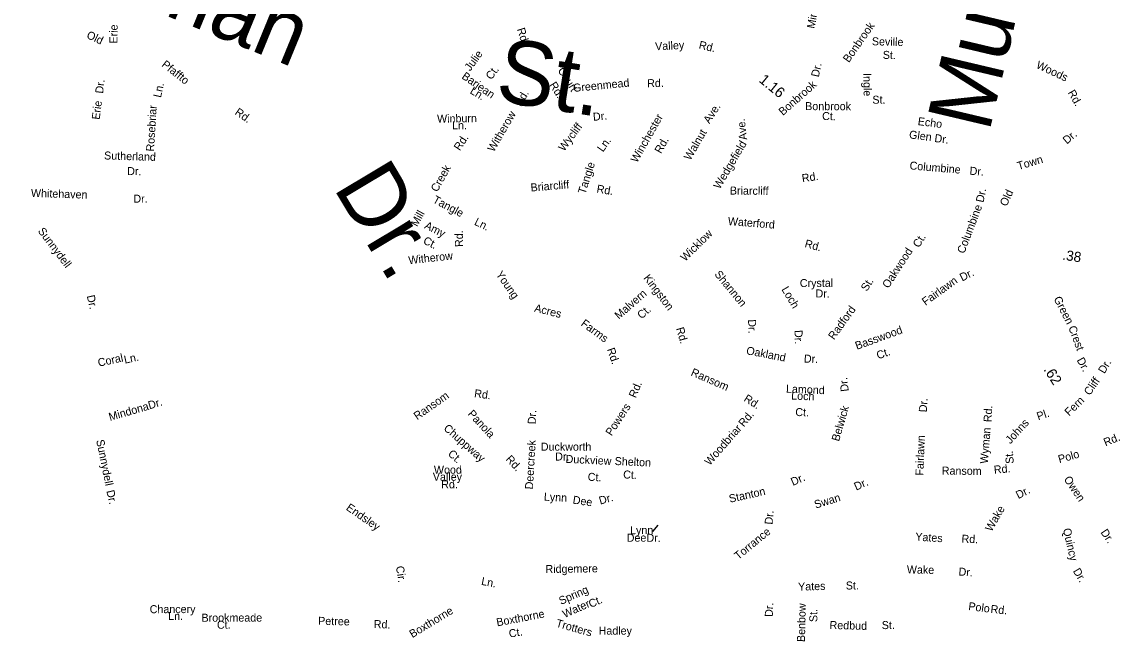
# Model space of a CAD drawing. Extents: x 1553981 to 1780076, y 812965 to 996873.
# Drawn here: x 1630129 to 1631758, y 849777 to 850680 of the extents above; entities that cross this region are included whole.
import ezdxf

# ---------------------------------------------------------------- set-up
doc = ezdxf.new("R2010")
doc.units = 0
for name, color, linetype in [('Exist Road Non-System Type 51 Label', 7, 'Continuous'), ('Exist Road Primary NC Service Mileage Hundredths English Label', 7, 'Continuous'), ('Exist Road Secondary Mileage Hundredths English Label', 7, 'Continuous')]:
    doc.layers.add(name, color=color, linetype=linetype)

msp = doc.modelspace()

# ---------------------------------------------------------------- linework, layer by layer
at = {"layer": 'Exist Road Non-System Type 51 Label'}
msp.add_lwpolyline([(1631072.3, 849932.7), (1631064.3, 849923.2)], dxfattribs=at)

# ---------------------------------------------------------------- texts
for s, height, rotation, p in [('Mulberry', 95, 76.7191, (1631563.8, 850514.8)), ('Shuman', 95, 337.6904, (1630092.9, 850791.6)), ('Minart', 11.88, 79.3307, (1631304.7, 850669.4)), ('Erie', 11.88, 89.0951, (1630270.1, 850647.8)), ('Rd.', 11.88, 287.5444, (1630863, 850669.2)), ('Bonbrook', 11.88, 55.0093, (1631355.6, 850618.7)), ('Old', 11.88, 334.8054, (1630223.3, 850656.6)), ('St.', 95, 351.0336, (1630829.1, 850563.3)), ('Seville', 11.88, 358.6242, (1631389.7, 850645.3)), ('Julie', 11.87, 53.7002, (1630793.7, 850606.1)), ('Valley', 11.88, 2.729, (1631068.4, 850637.8)), ('Rd.', 11.87, 346.7199, (1631132.2, 850640.6)), ('St.', 11.88, 358.6242, (1631405.9, 850625.2)), ('Pfaffto', 11.88, 321.6891, (1630334.8, 850614.8)), ('Woods', 11.87, 334.8888, (1631632.6, 850612.1)), ('Barjean', 11.88, 325.2797, (1630780.1, 850596.8)), ('Ct.', 11.87, 53.7002, (1630825.1, 850593.2)), ('Court', 11.88, 302.5555, (1630923.1, 850608)), ('Dr.', 11.88, 77.449, (1631310.9, 850597.3)), ('Dr.', 11.87, 83.126, (1630248.8, 850573.1)), ('Rd.', 11.88, 302.5555, (1630910.6, 850586.4)), ('Greenmead', 11.88, 5.5353, (1630946.9, 850576)), ('Rd.', 11.87, 1.2617, (1631056.4, 850583)), ('Bonbrook', 11.88, 41.4162, (1631257.8, 850540.2)), ('Ingle', 11.87, 270.6003, (1631377.2, 850603.9)), ('Ln.', 11.87, 77.3961, (1630334.7, 850566.8)), ('Ln.', 11.88, 328.8233, (1630792.3, 850574.6)), ('Rd.', 11.88, 58.9411, (1630868.8, 850553.4)), ('Rd.', 11.88, 299.8235, (1631680.1, 850575)), ('Erie', 11.88, 82.5442, (1630243.7, 850534.3)), ('Rosebriar', 11.87, 86.6141, (1630324.5, 850487.3)), ('Ave.', 11.88, 57.1464, (1631148.7, 850528)), ('Bonbrook', 11.88, 359.8365, (1631290.8, 850549)), ('St.', 11.87, 0.6003, (1631390.6, 850558.5)), ('Rd.', 11.88, 324.9061, (1630443.4, 850543.5)), ('Winburn', 11.87, 0.7576, (1630744.6, 850530.4)), ('Witherow', 11.88, 59.9419, (1630828.8, 850486)), ('Dr.', 11.88, 5.3535, (1630976.4, 850533.1)), ('Winchester', 11.88, 60.5281, (1631041.3, 850470)), ('Ct.', 11.88, 358.8944, (1631315.9, 850534.4)), ('Ln.', 11.88, 359.5045, (1630766.7, 850520.6)), ('Wycliff', 11.88, 53.4331, (1630933, 850486.9)), ('Ave.', 11.88, 96.7613, (1631204.8, 850505.3)), ('Echo', 11.88, 352.7195, (1631457.4, 850526.9)), ('Rd.', 11.88, 56.7097, (1630778.3, 850487.8)), ('Rd.', 11.88, 60.5281, (1631076.8, 850483.6)), ('Walnut', 11.88, 59.5765, (1631120.3, 850473.5)), ('Glen', 11.88, 352.7195, (1631444.5, 850507.2)), ('Dr.', 11.88, 352.7195, (1631482.2, 850501.8)), ('Dr.', 11.88, 40.275, (1631679.2, 850497.8)), ('Ln.', 11.87, 54.4389, (1630990.7, 850485.9)), ('Wedgefield', 11.88, 59.394, (1631164, 850430.8)), ('Sutherland', 11.88, 358.3667, (1630250.3, 850475.8)), ('Dr.', 95, 300.9051, (1630589.6, 850434.5)), ('Town', 11.88, 16.2194, (1631607.4, 850460.1)), ('Dr.', 11.88, 359.5007, (1630284.6, 850452.6)), ('Creek', 11.88, 60.6897, (1630744.7, 850426.5)), ('Tangle', 11.88, 72.4912, (1630964.5, 850423.5)), ('Columbine', 11.88, 355.1151, (1631445.4, 850461.1)), ('Dr.', 11.88, 355.8702, (1631534.5, 850453.2)), ('Briarcliff', 11.88, 4.7797, (1630883.8, 850428.1)), ('Rd.', 11.87, 8.2279, (1631286.7, 850441.9)), ('Whitehaven', 11.88, 358.1368, (1630141.7, 850420.2)), ('Rd.', 11.88, 350.4517, (1630980.7, 850426.8)), ('Briarcliff', 11.87, 359.4583, (1631179.1, 850423.7)), ('Dr.', 11.88, 78.4443, (1631555.4, 850411.2)), ('Old', 11.87, 65.0257, (1631589.7, 850405.2)), ('Dr.', 11.87, 0.1643, (1630293.9, 850411.6)), ('Tangle', 11.88, 332.035, (1630737.1, 850412.4)), ('Columbine', 11.88, 69.2603, (1631526.9, 850335.1)), ('Mill', 11.88, 61.3166, (1630715.1, 850375.1)), ('Amy', 11.87, 333.4504, (1630724.8, 850373.9)), ('Ln.', 11.88, 333.9109, (1630798.8, 850379.3)), ('Waterford', 11.88, 355.482, (1631175.8, 850378.5)), ('Sunnydell', 11.87, 307.0617, (1630151.5, 850369.3)), ('Ct.', 11.87, 333.4504, (1630722.8, 850351.5)), ('Rd.', 11.88, 90.5347, (1630783, 850345.8)), ('Wicklow', 11.88, 44.4907, (1631112.7, 850323.6)), ('Ct.', 11.88, 57.6618, (1631459.6, 850343.8)), ('Rd.', 11.88, 344.8324, (1631289.3, 850345.8)), ('Oakwood', 11.87, 56.8626, (1631414.2, 850283.5)), ('Witherow', 11.88, 6.1553, (1630702.6, 850320.2)), ('Young', 11.88, 304.769, (1630831.2, 850305.1)), ('Shannon', 11.88, 309.5452, (1631155.5, 850305)), ('Kingston', 11.88, 307.1874, (1631050.2, 850299.6)), ('Crystal', 11.88, 0.3065, (1631282.9, 850286.3)), ('St.', 11.88, 57.164, (1631382.4, 850279.1)), ('Fairlawn', 11.88, 35.8115, (1631469.4, 850258.3)), ('Dr.', 11.88, 26.6359, (1631523.8, 850294.5)), ('Malvern', 11.88, 41.3691, (1631014.4, 850237.7)), ('Loch', 11.88, 300.8236, (1631255.2, 850282.9)), ('Dr.', 11.88, 359.4526, (1631306.1, 850270.9)), ('Dr.', 11.88, 283.2011, (1630224.6, 850273.1)), ('Green', 11.88, 297.3399, (1631659.2, 850268.9)), ('Acres', 11.87, 346.1737, (1630888.1, 850250)), ('Ct.', 11.88, 41.3691, (1631047.9, 850238.1)), ('Radford', 11.88, 54.3224, (1631333.6, 850207.1)), ('Farms', 11.87, 323.5846, (1630957, 850230)), ('Dr.', 11.87, 271.1713, (1631206.1, 850238.3)), ('Basswood', 11.87, 19.8964, (1631367.5, 850193.1)), ('Rd.', 11.88, 286.0523, (1631099.1, 850224.9)), ('Dr.', 11.88, 271.73, (1631275, 850222.4)), ('Crest', 11.88, 290.4191, (1631681.1, 850226.4)), ('Rd.', 11.87, 289.4307, (1630996.4, 850193.8)), ('Oakland', 11.87, 349.1101, (1631202.7, 850186.7)), ('Coral', 11.88, 12.3124, (1630242.5, 850168)), ('Ln.', 11.88, 12.3124, (1630281.3, 850172.5)), ('Dr.', 11.88, 357.5486, (1631288.7, 850174.3)), ('Ct.', 11.87, 19.8964, (1631399.2, 850178.8)), ('Dr.', 11.88, 298.7954, (1631693.4, 850177.9)), ('Ransom', 11.87, 336.4253, (1631120.2, 850155.5)), ('Dr.', 11.88, 59.3682, (1631735, 850156.8)), ('Dr.', 11.88, 97.0398, (1631355.6, 850131.8)), ('Cliff', 11.88, 55.1476, (1631713.2, 850124.5)), ('Rd.', 11.87, 352.0295, (1630799.1, 850123)), ('Rd.', 11.88, 67.1353, (1631039.4, 850120.8)), ('Lamond', 11.88, 357.654, (1631262.2, 850129.6)), ('Loch', 11.88, 357.654, (1631269.9, 850119.4)), ('Dr.', 11.88, 16.7933, (1630317.7, 850104.7)), ('Ransom', 11.88, 35.0074, (1630715, 850088.5)), ('Rd.', 11.88, 327.704, (1631198.7, 850117.8)), ('Dr.', 11.88, 86.0155, (1631471.2, 850100.1)), ('Fern', 11.87, 44.3629, (1631682.7, 850094)), ('Mindona', 11.88, 16.1646, (1630259.2, 850087.5)), ('Panola', 11.88, 312.8819, (1630789.3, 850097.3)), ('Dr.', 11.88, 87.0258, (1630890.8, 850082.4)), ('Powers', 11.88, 56.8398, (1631003.5, 850064.4)), ('Rd.', 11.88, 49.9553, (1631199.7, 850077.8)), ('Ct.', 11.88, 357.654, (1631276, 850095)), ('Belwick', 11.87, 73.7439, (1631341, 850056.4)), ('Rd.', 11.88, 87.1176, (1631567.3, 850085.5)), ('Pl.', 11.88, 18.4524, (1631636.7, 850088.3)), ('Johns', 11.88, 47.7706, (1631595.4, 850052.6)), ('Chuppway', 11.88, 318.4821, (1630753.3, 850075.2)), ('Woodbriar', 11.88, 48.8915, (1631149.3, 850020.5)), ('Wyman', 11.87, 85.6753, (1631562, 850023.7)), ('Rd.', 11.88, 22.5953, (1631736.6, 850049.6)), ('Sunnydell', 11.87, 281.5191, (1630238.6, 850058.7)), ('Deercreek', 11.88, 86.7029, (1630886.8, 849985.7)), ('Fairlawn', 11.88, 87.9213, (1631466.3, 850006.2)), ('Ct.', 11.88, 318.4821, (1630759.7, 850037.3)), ('Rd.', 11.88, 312.8819, (1630845.6, 850030)), ('Duckview', 11.88, 357.1305, (1630935.1, 850025.4)), ('Shelton', 11.88, 357.3587, (1631007.9, 850022.2)), ('St.', 11.87, 94.255, (1631600.5, 850024.3)), ('Polo', 11.88, 16.0007, (1631668.1, 850024.7)), ('Wood', 11.88, 0.2028, (1630739.9, 850009.1)), ('Ransom', 11.88, 359.4443, (1631493.5, 850007.9)), ('Rd.', 11.87, 4.8684, (1631571.3, 850009.2)), ('Valley', 11.88, 0.1496, (1630738.3, 849998.7)), ('Ct.', 11.88, 357.1305, (1630967.9, 849998.8)), ('Ct.', 11.88, 357.3587, (1631020.5, 850002.3)), ('Dr.', 11.88, 23.8151, (1631272.6, 849991)), ('Owen', 11.88, 304.1175, (1631674.1, 850000.9)), ('Dr.', 11.88, 283.2011, (1630253.7, 849983.5)), ('Rd.', 11.88, 0.1534, (1630750.7, 849987.5)), ('Stanton', 11.88, 12.7199, (1631179.2, 849966)), ('Dr.', 11.88, 23.902, (1631366.5, 849984)), ('Dr.', 11.88, 27.5609, (1631607.2, 849971.3)), ('Lynn', 11.88, 356.9795, (1630902.8, 849969.3)), ('Dee', 11.87, 351.6593, (1630945.3, 849964.9)), ('Dr.', 11.88, 16.1429, (1630986.7, 849963.2)), ('Swan', 11.88, 17.1204, (1631306.3, 849957.3)), ('Endsley', 11.88, 325.1873, (1630608.5, 849956.3)), ('Dr.', 11.88, 84.8781, (1631242.3, 849933.3)), ('Wake', 11.88, 59.9941, (1631567.4, 849922.3)), ('Dee', 11.88, 0.5025, (1631026, 849908.1)), ('Lynn', 11.88, 0.3267, (1631031, 849919.4)), ('Dr.', 11.88, 359.8712, (1631055.3, 849908.1)), ('Torrance', 11.88, 39.4496, (1631191.6, 849880.8)), ('Yates', 11.88, 356.5434, (1631454, 849909.9)), ('Quincy', 11.88, 283.0165, (1631673.2, 849926.9)), ('Dr.', 11.88, 304.1175, (1631728.7, 849922.1)), ('Rd.', 11.88, 357.9191, (1631522.7, 849906.8)), ('Cir.', 11.88, 278.5543, (1630683.4, 849871.4)), ('Ridgemere', 11.87, 0.7748, (1630905.5, 849861.7)), ('Wake', 11.88, 358.8953, (1631441.6, 849861.2)), ('Ln.', 11.87, 348.6817, (1630809.4, 849844.4)), ('Dr.', 11.88, 355.5433, (1631518.1, 849858.2)), ('Dr.', 11.87, 300.6379, (1631687.8, 849864.7)), ('Spring', 11.88, 24.0603, (1630928.5, 849814.3)), ('Yates', 11.88, 1.8625, (1631280.5, 849835.5)), ('St.', 11.88, 359.9729, (1631351.1, 849837.3)), ('Ct.', 11.88, 24.0603, (1630972.6, 849809.7)), ('Chancery', 11.87, 0.1781, (1630318.1, 849802.1)), ('Boxthorne', 11.87, 31.3922, (1630707.9, 849765)), ('Water', 11.88, 24.0603, (1630933.9, 849794.7)), ('Dr.', 11.88, 87.9245, (1631242.7, 849796.4)), ('Benbow', 11.87, 88.5686, (1631290.4, 849759.2)), ('St.', 11.88, 89.7236, (1631308.9, 849788.9)), ('Polo', 11.88, 352.7577, (1631532.5, 849806.9)), ('Rd.', 11.87, 354.1167, (1631565.5, 849802.7)), ('Ln.', 11.87, 0.1781, (1630345.6, 849792)), ('Brookmeade', 11.87, 0.1781, (1630395, 849789.4)), ('Ct.', 11.87, 0.1781, (1630417.9, 849779)), ('Petree', 11.88, 358.7623, (1630568, 849784.9)), ('Rd.', 11.88, 357.6161, (1630650.4, 849780.2)), ('Boxthorne', 11.87, 10.6849, (1630833.7, 849782.5)), ('Trotters', 11.88, 344.2558, (1630920.1, 849782.2)), ('Redbud', 11.87, 358.5551, (1631326.9, 849778.7)), ('St.', 11.88, 0.2132, (1631404.5, 849778.5)), ('Ct.', 11.88, 9.8757, (1630852.1, 849765.7)), ('Hadley', 11.87, 359.9596, (1630984.3, 849770.3))]:
    msp.add_text(s, height=height, rotation=rotation, dxfattribs=at).set_placement(p)
for s, p in [('Duckworth', (1630898.5, 850043.4)), ('Dr.', (1630919.8, 850028.8))]:
    msp.add_text(s, height=11.88, dxfattribs=at).set_placement(p)
at = {"layer": 'Exist Road Primary NC Service Mileage Hundredths English Label'}
for s, rotation, p in [('1.16', 320.5993, (1631221.2, 850591.8)), ('.62', 302.4564, (1631644, 850163.8))]:
    msp.add_text(s, height=15.62, rotation=rotation, dxfattribs=at).set_placement(p)
at = {"layer": 'Exist Road Secondary Mileage Hundredths English Label'}
msp.add_text('.38', height=15, rotation=351.433, dxfattribs=at).set_placement((1631671.8, 850327.1))

doc.saveas('drawing.dxf')
